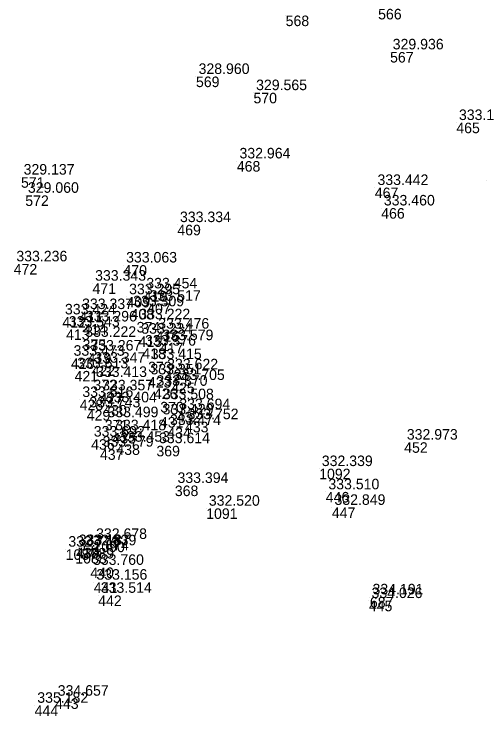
# Model space of a CAD drawing. Extents: x -829398 to -819400, y -1074439 to -1067977.
# Drawn here: x -829230.3 to -829176.4, y -1070627.9 to -1070548 of the extents above; entities that cross this region are included whole.
import ezdxf

# ---------------------------------------------------------------- set-up
doc = ezdxf.new("R2010")
doc.units = 0
doc.layers.add('Vrstva 60', color=7, linetype='Continuous')
doc.layers.add('Vrstva 61', color=7, linetype='Continuous')

msp = doc.modelspace()

# ---------------------------------------------------------------- linework, layer by layer
at = {"layer": 'Vrstva 60'}
for p, q in [((-829199.342, -1070548.134), (-829199.342, -1070548.134)), ((-829187.453, -1070552.284), (-829187.453, -1070552.284)), ((-829209.553, -1070555.082), (-829209.553, -1070555.082)), ((-829203.006, -1070556.929), (-829203.006, -1070556.929)), ((-829179.911, -1070560.331), (-829179.911, -1070560.331)), ((-829204.898, -1070564.703), (-829204.898, -1070564.703)), ((-829229.474, -1070566.545), (-829229.474, -1070566.545)), ((-829176.44, -1070566.893), (-829176.44, -1070566.893)), ((-829189.188, -1070567.729), (-829189.188, -1070567.729)), ((-829228.987, -1070568.62), (-829228.987, -1070568.62)), ((-829188.462, -1070570.062), (-829188.462, -1070570.062)), ((-829211.672, -1070571.959), (-829211.672, -1070571.959)), ((-829217.805, -1070576.559), (-829217.805, -1070576.559)), ((-829221.336, -1070578.629), (-829221.336, -1070578.629)), ((-829215.505, -1070579.509), (-829215.505, -1070579.509)), ((-829217.466, -1070580.174), (-829217.466, -1070580.174)), ((-829215.109, -1070580.923), (-829215.109, -1070580.923)), ((-829222.82, -1070581.864), (-829222.82, -1070581.864)), ((-829217.003, -1070581.549), (-829217.003, -1070581.549)), ((-829224.769, -1070582.471), (-829224.769, -1070582.471)), ((-829222.383, -1070583.274), (-829222.383, -1070583.274)), ((-829216.309, -1070583.028), (-829216.309, -1070583.028)), ((-829224.338, -1070583.872), (-829224.338, -1070583.872)), ((-829214.144, -1070584.091), (-829214.144, -1070584.091)), ((-829222.464, -1070585.026), (-829222.464, -1070585.026)), ((-829216.084, -1070584.67), (-829216.084, -1070584.67)), ((-829213.669, -1070585.405), (-829213.669, -1070585.405)), ((-829221.872, -1070586.588), (-829221.872, -1070586.588)), ((-829215.656, -1070586.027), (-829215.656, -1070586.027)), ((-829223.788, -1070587.18), (-829223.788, -1070587.18)), ((-829214.995, -1070587.565), (-829214.995, -1070587.565)), ((-829221.421, -1070587.973), (-829221.421, -1070587.973)), ((-829223.371, -1070588.607), (-829223.371, -1070588.607)), ((-829213.131, -1070588.73), (-829213.131, -1070588.73)), ((-829221.23, -1070589.6), (-829221.23, -1070589.6)), ((-829215.028, -1070589.302), (-829215.028, -1070589.302)), ((-829212.374, -1070589.943), (-829212.374, -1070589.943)), ((-829214.344, -1070590.6), (-829214.344, -1070590.6)), ((-829220.532, -1070591.121), (-829220.532, -1070591.121)), ((-829222.79, -1070591.88), (-829222.79, -1070591.88)), ((-829213.62, -1070592.13), (-829213.62, -1070592.13)), ((-829221.988, -1070593.062), (-829221.988, -1070593.062)), ((-829220.104, -1070592.487), (-829220.104, -1070592.487)), ((-829213.653, -1070593.858), (-829213.653, -1070593.858)), ((-829211.75, -1070593.267), (-829211.75, -1070593.267)), ((-829219.928, -1070594.18), (-829219.928, -1070594.18)), ((-829210.806, -1070594.405), (-829210.806, -1070594.405)), ((-829212.809, -1070595.067), (-829212.809, -1070595.067)), ((-829219.054, -1070595.667), (-829219.054, -1070595.667)), ((-829221.486, -1070596.384), (-829221.486, -1070596.384)), ((-829218.61, -1070596.971), (-829218.61, -1070596.971)), ((-829214.057, -1070597.138), (-829214.057, -1070597.138)), ((-829185.847, -1070596.734), (-829185.847, -1070596.734)), ((-829220.483, -1070597.536), (-829220.483, -1070597.536)), ((-829195.526, -1070599.746), (-829195.526, -1070599.746)), ((-829211.956, -1070601.665), (-829211.956, -1070601.665)), ((-829194.777, -1070602.393), (-829194.777, -1070602.393)), ((-829208.389, -1070604.263), (-829208.389, -1070604.263)), ((-829194.081, -1070604.164), (-829194.081, -1070604.164)), ((-829221.225, -1070608.043), (-829221.225, -1070608.043)), ((-829224.384, -1070608.925), (-829224.384, -1070608.925)), ((-829223.203, -1070608.745), (-829223.203, -1070608.745)), ((-829222.444, -1070608.772), (-829222.444, -1070608.772)), ((-829223.289, -1070609.348), (-829223.289, -1070609.348)), ((-829221.58, -1070611.001), (-829221.58, -1070611.001)), ((-829221.191, -1070612.688), (-829221.191, -1070612.688)), ((-829220.684, -1070614.183), (-829220.684, -1070614.183)), ((-829189.751, -1070614.359), (-829189.751, -1070614.359)), ((-829189.865, -1070614.777), (-829189.865, -1070614.777)), ((-829225.592, -1070625.902), (-829225.592, -1070625.902)), ((-829227.919, -1070626.708), (-829227.919, -1070626.708))]:
    msp.add_line(p, q, dxfattribs=at)

# ---------------------------------------------------------------- texts
for s, p in [('566', (-829188.814, -1070548.57)), ('568', (-829199.342, -1070549.334)), ('567', (-829187.453, -1070553.484)), ('569', (-829209.553, -1070556.282)), ('570', (-829203.006, -1070558.129)), ('465', (-829179.911, -1070561.531)), ('468', (-829204.898, -1070565.903)), ('571', (-829229.474, -1070567.745)), ('467', (-829189.188, -1070568.929)), ('572', (-829228.987, -1070569.82)), ('466', (-829188.462, -1070571.262)), ('469', (-829211.672, -1070573.159)), ('472', (-829230.302, -1070577.628)), ('470', (-829217.805, -1070577.759)), ('471', (-829221.336, -1070579.829)), ('410', (-829215.505, -1070580.709)), ('409', (-829217.466, -1070581.374)), ('407', (-829215.109, -1070582.123)), ('411', (-829222.82, -1070583.064)), ('408', (-829217.003, -1070582.749)), ('412', (-829224.769, -1070583.671)), ('414', (-829222.383, -1070584.474)), ('374', (-829216.309, -1070584.228)), ('413', (-829224.338, -1070585.072)), ('416', (-829214.144, -1070585.291)), ('375', (-829222.464, -1070586.226)), ('415', (-829216.084, -1070585.87)), ('417', (-829213.669, -1070586.605)), ('419', (-829221.872, -1070587.788)), ('418', (-829215.656, -1070587.227)), ('420', (-829223.788, -1070588.38)), ('373', (-829214.995, -1070588.765)), ('422', (-829221.421, -1070589.173)), ('421', (-829223.371, -1070589.807)), ('424', (-829213.131, -1070589.93)), ('372', (-829221.23, -1070590.8)), ('423', (-829215.028, -1070590.502)), ('425', (-829212.374, -1070591.143)), ('426', (-829214.344, -1070591.8)), ('427', (-829220.532, -1070592.321)), ('428', (-829222.79, -1070593.08)), ('370', (-829213.62, -1070593.33)), ('429', (-829221.988, -1070594.262)), ('430', (-829220.104, -1070593.687)), ('431', (-829213.653, -1070595.058)), ('432', (-829211.75, -1070594.467)), ('371', (-829219.928, -1070595.38)), ('433', (-829210.806, -1070595.605)), ('434', (-829212.809, -1070596.267)), ('435', (-829219.054, -1070596.867)), ('436', (-829221.486, -1070597.584)), ('438', (-829218.61, -1070598.171)), ('369', (-829214.057, -1070598.338)), ('452', (-829185.847, -1070597.934)), ('437', (-829220.483, -1070598.736)), ('1092', (-829195.526, -1070600.946)), ('368', (-829211.956, -1070602.865)), ('446', (-829194.777, -1070603.593)), ('1091', (-829208.389, -1070605.463)), ('447', (-829194.081, -1070605.364)), ('1090', (-829221.225, -1070609.243)), ('1087', (-829224.384, -1070610.125)), ('439', (-829223.203, -1070609.945)), ('1089', (-829222.444, -1070609.972)), ('1088', (-829223.289, -1070610.548)), ('440', (-829221.58, -1070612.201)), ('441', (-829221.191, -1070613.888)), ('442', (-829220.684, -1070615.383)), ('687', (-829189.751, -1070615.559)), ('445', (-829189.865, -1070615.977)), ('443', (-829225.592, -1070627.102)), ('444', (-829227.919, -1070627.908))]:
    msp.add_text(s, height=1.2, dxfattribs=at).set_placement(p)
at = {"layer": 'Vrstva 61'}
for s, p in [('329.936', (-829187.153, -1070551.984)), ('328.960', (-829209.253, -1070554.782)), ('329.565', (-829202.706, -1070556.629)), ('333.147', (-829179.611, -1070560.031)), ('332.964', (-829204.598, -1070564.403)), ('329.137', (-829229.174, -1070566.245)), ('333.442', (-829188.888, -1070567.429)), ('329.060', (-829228.687, -1070568.32)), ('333.460', (-829188.162, -1070569.762)), ('333.334', (-829211.372, -1070571.659)), ('333.236', (-829230.002, -1070576.128)), ('333.063', (-829217.505, -1070576.259)), ('333.343', (-829221.036, -1070578.329)), ('333.295', (-829217.166, -1070579.874)), ('333.454', (-829215.205, -1070579.209)), ('333.517', (-829214.809, -1070580.623)), ('333.337', (-829222.52, -1070581.564)), ('333.309', (-829216.703, -1070581.249)), ('333.424', (-829224.469, -1070582.171)), ('333.296', (-829222.083, -1070582.974)), ('333.222', (-829216.009, -1070582.728)), ('333.543', (-829224.038, -1070583.572)), ('333.476', (-829213.844, -1070583.791)), ('333.222', (-829222.164, -1070584.726)), ('333.234', (-829215.784, -1070584.37)), ('333.579', (-829213.369, -1070585.105)), ('333.267', (-829221.572, -1070586.288)), ('333.376', (-829215.356, -1070585.727)), ('333.473', (-829223.488, -1070586.88)), ('333.347', (-829221.121, -1070587.673)), ('333.415', (-829214.695, -1070587.265)), ('333.613', (-829223.071, -1070588.307)), ('333.622', (-829212.831, -1070588.43)), ('333.413', (-829220.93, -1070589.3)), ('333.351', (-829214.728, -1070589.002)), ('333.370', (-829214.044, -1070590.3)), ('333.705', (-829212.074, -1070589.643)), ('333.357', (-829220.232, -1070590.821)), ('333.616', (-829222.49, -1070591.58)), ('333.508', (-829213.32, -1070591.83)), ('333.743', (-829221.688, -1070592.762)), ('333.404', (-829219.804, -1070592.187)), ('333.429', (-829213.353, -1070593.558)), ('333.694', (-829211.45, -1070592.967)), ('333.499', (-829219.628, -1070593.88)), ('333.752', (-829210.506, -1070594.105)), ('333.474', (-829212.509, -1070594.767)), ('333.418', (-829218.754, -1070595.367)), ('333.692', (-829221.186, -1070596.084)), ('333.453', (-829218.31, -1070596.671)), ('332.973', (-829185.547, -1070596.434)), ('333.779', (-829220.183, -1070597.236)), ('333.614', (-829213.757, -1070596.838)), ('332.339', (-829195.226, -1070599.446)), ('333.394', (-829211.656, -1070601.365)), ('333.510', (-829194.477, -1070602.093)), ('332.520', (-829208.089, -1070603.963)), ('332.849', (-829193.781, -1070603.864)), ('332.678', (-829220.925, -1070607.743)), ('332.779', (-829224.084, -1070608.625)), ('333.187', (-829222.903, -1070608.445)), ('332.839', (-829222.144, -1070608.472)), ('332.874', (-829222.989, -1070609.048)), ('333.760', (-829221.28, -1070610.701)), ('333.156', (-829220.891, -1070612.388)), ('333.514', (-829220.384, -1070613.883)), ('334.191', (-829189.451, -1070614.059)), ('334.026', (-829189.565, -1070614.477)), ('334.657', (-829225.292, -1070625.602)), ('335.182', (-829227.619, -1070626.408))]:
    msp.add_text(s, height=1.2, dxfattribs=at).set_placement(p)

doc.saveas('drawing.dxf')
